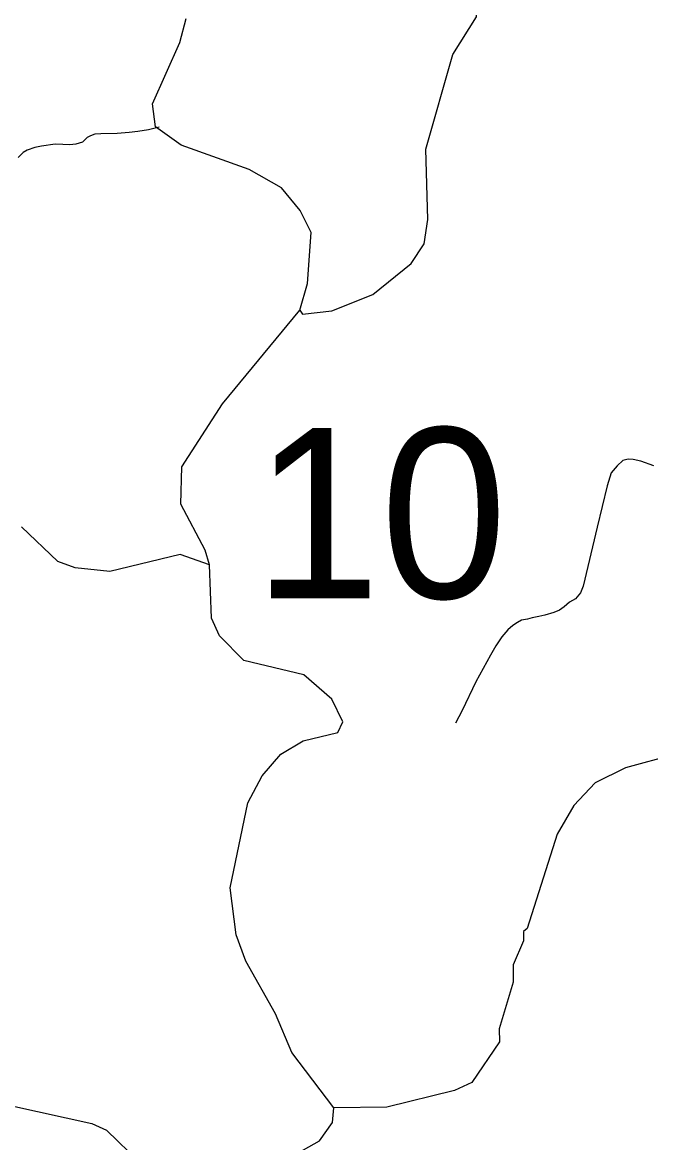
# Model space of a CAD drawing. Extents: x 2220236 to 2384410, y 720751 to 894131.
# Drawn here: x 2318634 to 2322567, y 852703 to 859718 of the extents above; entities that cross this region are included whole.
import ezdxf

# ---------------------------------------------------------------- set-up
doc = ezdxf.new("R2010")
doc.units = 0
for name, color, linetype in [('Exist Hydrographic Creek Single Shore', 7, 'Continuous'), ('Exist Hydrographic Misc Water Feature', 7, 'Continuous'), ('Exist Road Non-System Type 51', 7, 'Continuous'), ('Exist Road Secondary Structure Standard Bridge Number Label', 7, 'Continuous')]:
    doc.layers.add(name, color=color, linetype=linetype)

msp = doc.modelspace()

# ---------------------------------------------------------------- linework, layer by layer
at = {"layer": 'Exist Hydrographic Creek Single Shore'}
for points in [[(2320371.3, 857916.8), (2320419.3, 858082.8), (2320441.4, 858402.1), (2320373.3, 858540.5), (2320255.4, 858683.3), (2320053.3, 858796.5), (2319627.3, 858949.8), (2319467.4, 859064.6), (2319449.4, 859208.3), (2319620.4, 859592.8), (2319660.4, 859742.1)], [(2319805.4, 856321.5), (2319779.3, 856412.3), (2319626.3, 856701.4), (2319632.3, 856934.7), (2319886.3, 857329.2), (2320371.3, 857916.8)], [(2320583.4, 852920.2), (2320321.5, 853267.2), (2320219.4, 853509.2), (2320032.4, 853839.6), (2319972.5, 854004.5), (2319935.4, 854298.4), (2320046.3, 854831.4), (2320136.3, 854999.2), (2320251.4, 855135.2), (2320392.4, 855219.7), (2320608.4, 855271.2), (2320640.3, 855338.2), (2320572.5, 855479.8), (2320396.3, 855633.4), (2320020.5, 855723.1), (2319868.3, 855877.7), (2319817.5, 855987.2), (2319805.4, 856321.5)], [(2322717.6, 855134.4), (2322409.6, 855049.6), (2322219.5, 854956.5), (2322087.4, 854813.2), (2321981.4, 854634.9), (2321795.4, 854043.1), (2321771.4, 854025.7), (2321771.4, 853966.6), (2321706.4, 853816.3), (2321707.5, 853708), (2321619.5, 853415.5), (2321620.5, 853333.5), (2321448.5, 853080.3), (2321340.4, 853030), (2320916.4, 852924), (2320583.4, 852920.2)], [(2317074.2, 851608), (2317245.3, 851976.1), (2317623.4, 852431.4), (2317801.4, 852881.8), (2317939.4, 853074.6), (2318004.9, 853130.5), (2318098.4, 853139), (2318492.4, 852982.2), (2318567.5, 852932.8), (2319068.4, 852822), (2319160.5, 852779.8), (2319371.5, 852575.2), (2319522.4, 852492.7), (2319688.5, 852496.3), (2319871.4, 852556.2), (2320278.4, 852592.6), (2320494.4, 852713.1), (2320576.4, 852828), (2320583.4, 852920.2)]]:
    msp.add_lwpolyline(points, dxfattribs=at)
at = {"layer": 'Exist Hydrographic Misc Water Feature'}
for points in [[(2320371.3, 857916.8), (2320388.3, 857891.2), (2320571.4, 857911.9), (2320828.4, 858014.3), (2321068.5, 858207.9), (2321150.3, 858332.7), (2321173.5, 858484.7), (2321160.3, 858923.9), (2321328.3, 859518.3), (2321476.3, 859754.1), (2321461.4, 860386.9), (2321550.4, 860636.8), (2322059.3, 861284.5), (2322099.5, 861411), (2322032.4, 861500.1), (2321988.3, 861718.1), (2322034.5, 862074.5), (2322229.3, 862502.6), (2322389.4, 863168.9), (2322394.3, 863477.6), (2322359.3, 863610.8), (2322190.3, 863859.8), (2321937.3, 864115.3)], [(2319805.4, 856321.5), (2319621.4, 856386.1), (2319181.4, 856279.5), (2318964.4, 856303.4), (2318855.3, 856341.7), (2318628.3, 856558.8)]]:
    msp.add_lwpolyline(points, dxfattribs=at)
at = {"layer": 'Exist Road Non-System Type 51'}
for points in [[(2319489.9, 859063), (2319424.2, 859046.3), (2319356.4, 859035.5), (2319302.4, 859028.9), (2319228.5, 859022.1), (2319124.7, 859021), (2319088.6, 859018.7), (2319060.8, 859008.4), (2319040.8, 858998.2), (2319011.2, 858967.8), (2318969.3, 858955.4), (2318931.5, 858950.9), (2318887.3, 858954.5), (2318839.5, 858955.9), (2318753.6, 858943), (2318711.7, 858934.7), (2318663.9, 858918.1), (2318640.1, 858903.9), (2318608.4, 858873.4)], [(2322586.8, 856940.4), (2322505.5, 856970.3), (2322459, 856981.9), (2322427.5, 856983.5), (2322394.3, 856975.2), (2322357.8, 856940.4), (2322320.4, 856897.2), (2322295.1, 856816.1), (2322231.9, 856557.4), (2322174.4, 856310.9), (2322144.5, 856188), (2322128.7, 856146.5), (2322096.4, 856108.3), (2322059.8, 856086.7), (2322026.6, 856058.5), (2321997.1, 856036.9), (2321962.2, 856022), (2321905.8, 856007), (2321867.6, 855997), (2321826.1, 855990.4), (2321796.2, 855980.4), (2321759.7, 855973.8), (2321734.8, 855960.5), (2321704.9, 855940.6), (2321673.4, 855914), (2321635.2, 855870.8), (2321598.7, 855814.4), (2321563.9, 855754.6), (2321472.6, 855588.5), (2321387.9, 855409.1), (2321346.4, 855329.4)]]:
    msp.add_lwpolyline(points, dxfattribs=at)

# ---------------------------------------------------------------- texts
at = {"layer": 'Exist Road Secondary Structure Standard Bridge Number Label'}
msp.add_text('10', height=1066.27, dxfattribs=at).set_placement((2320082.9, 856112.5))

doc.saveas('drawing.dxf')
